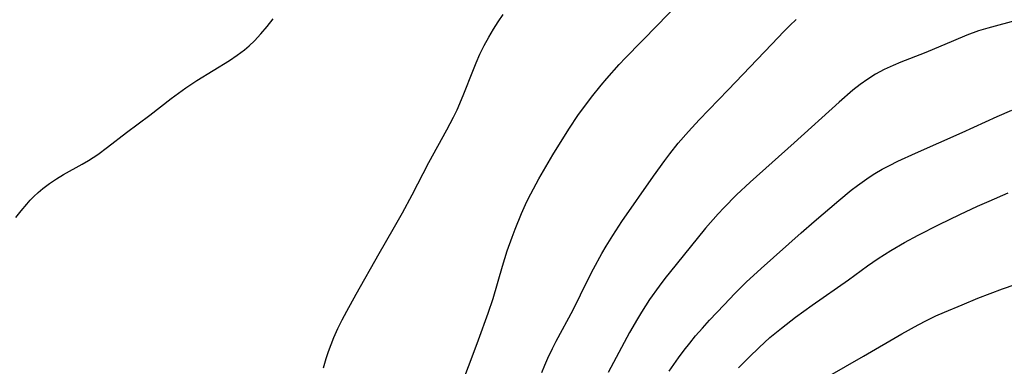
# Model space of a CAD drawing. Header units: metres. Extents: x 1073367 to 1082519, y 1569854 to 1574957.
# Tile 960 of 1056: x 1079375 to 1079564, y 1573752 to 1573818. Entities that reach past the tile are written whole.
import ezdxf

# ---------------------------------------------------------------- set-up
doc = ezdxf.new("R2010")
doc.units = ezdxf.units.M
doc.layers.add('CGG_CurvaNivelLidar_v1', color=253, linetype='Continuous', lineweight=30)

msp = doc.modelspace()

# ---------------------------------------------------------------- linework, layer by layer
at = {"layer": 'CGG_CurvaNivelLidar_v1'}
for p, q in [((1079497.1519, 1573817.281, 77), (1079505.7548, 1573826.2693, 77)), ((1079466.5905, 1573817.8683, 77.5), (1079467.5411, 1573819.2448, 77.5)), ((1079422.2776, 1573816.9841, 78), (1079423.443, 1573818.4606, 78)), ((1079465.6822, 1573816.4669, 77.5), (1079466.5905, 1573817.8683, 77.5)), ((1079491.0039, 1573810.9814, 77), (1079497.1519, 1573817.281, 77)), ((1079521.3459, 1573815.9887, 76.5), (1079522.5253, 1573817.1505, 76.5)), ((1079522.5253, 1573817.1505, 76.5), (1079523.7264, 1573818.2847, 76.5)), ((1079566.3789, 1573818.2818, 76), (1079560.4501, 1573816.656, 76)), ((1079419.8029, 1573814.1981, 78), (1079421.0734, 1573815.5544, 78)), ((1079421.0734, 1573815.5544, 78), (1079422.2776, 1573816.9841, 78)), ((1079464.7492, 1573814.9022, 77.5), (1079465.6822, 1573816.4669, 77.5)), ((1079519.0289, 1573813.6124, 76.5), (1079521.3459, 1573815.9887, 76.5)), ((1079556.4139, 1573815.293, 76), (1079553.8784, 1573814.2364, 76)), ((1079558.6799, 1573816.1115, 76), (1079556.4139, 1573815.293, 76)), ((1079560.4501, 1573816.656, 76), (1079558.6799, 1573816.1115, 76)), ((1079418.8163, 1573813.2697, 78), (1079419.8029, 1573814.1981, 78)), ((1079463.882, 1573813.3023, 77.5), (1079464.7492, 1573814.9022, 77.5)), ((1079510.6944, 1573804.8209, 76.5), (1079519.0289, 1573813.6124, 76.5)), ((1079553.8784, 1573814.2364, 76), (1079549.8127, 1573812.4649, 76)), ((1079416.4946, 1573811.4465, 78), (1079417.8838, 1573812.4846, 78)), ((1079417.8838, 1573812.4846, 78), (1079418.8163, 1573813.2697, 78)), ((1079462.3349, 1573809.9658, 77.5), (1079463.075, 1573811.6494, 77.5)), ((1079463.075, 1573811.6494, 77.5), (1079463.882, 1573813.3023, 77.5)), ((1079548.2594, 1573811.824, 76), (1079543.8122, 1573810.098, 76)), ((1079549.8127, 1573812.4649, 76), (1079548.2594, 1573811.824, 76)), ((1079408.7443, 1573806.5796, 78), (1079415.048, 1573810.475, 78)), ((1079415.048, 1573810.475, 78), (1079416.4946, 1573811.4465, 78)), ((1079461.8399, 1573808.7381, 77.5), (1079462.3349, 1573809.9658, 77.5)), ((1079487.4062, 1573807.0188, 77), (1079489.7606, 1573809.6563, 77)), ((1079489.7606, 1573809.6563, 77), (1079491.0039, 1573810.9814, 77)), ((1079543.8122, 1573810.098, 76), (1079542.316, 1573809.4855, 76)), ((1079459.8745, 1573803.6984, 77.5), (1079461.8399, 1573808.7381, 77.5)), ((1079538.936, 1573807.8167, 76), (1079537.444, 1573806.8863, 76)), ((1079540.599, 1573808.7, 76), (1079538.936, 1573807.8167, 76)), ((1079542.316, 1573809.4855, 76), (1079540.599, 1573808.7, 76)), ((1079406.6756, 1573805.2102, 78), (1079408.7443, 1573806.5796, 78)), ((1079486.2941, 1573805.7089, 77), (1079487.4062, 1573807.0188, 77)), ((1079536.009, 1573805.8628, 76), (1079534.5844, 1573804.7275, 76)), ((1079537.444, 1573806.8863, 76), (1079536.009, 1573805.8628, 76)), ((1079403.8449, 1573803.1479, 78), (1079405.2459, 1573804.197, 78)), ((1079405.2459, 1573804.197, 78), (1079406.6756, 1573805.2102, 78)), ((1079484.4414, 1573803.4103, 77), (1079486.2941, 1573805.7089, 77)), ((1079505.1154, 1573799.0693, 76.5), (1079510.6944, 1573804.8209, 76.5)), ((1079534.5844, 1573804.7275, 76), (1079531.9487, 1573802.4325, 76)), ((1079399.7403, 1573799.9506, 78), (1079403.8449, 1573803.1479, 78)), ((1079458.6748, 1573800.9828, 77.5), (1079459.8745, 1573803.6984, 77.5)), ((1079482.7823, 1573801.1982, 77), (1079484.4414, 1573803.4103, 77)), ((1079531.9487, 1573802.4325, 76), (1079523.3315, 1573794.6316, 76)), ((1079457.9823, 1573799.564, 77.5), (1079458.6748, 1573800.9828, 77.5)), ((1079481.9834, 1573800.0698, 77), (1079482.7823, 1573801.1982, 77)), ((1079562.2275, 1573799.6791, 75.5), (1079565.0737, 1573800.8811, 75.5)), ((1079395.2704, 1573796.6422, 78), (1079399.7403, 1573799.9506, 78)), ((1079456.699, 1573797.1487, 77.5), (1079457.9823, 1573799.564, 77.5)), ((1079480.1407, 1573797.2935, 77), (1079481.9834, 1573800.0698, 77)), ((1079503.0575, 1573796.8327, 76.5), (1079505.1154, 1573799.0693, 76.5)), ((1079555.5741, 1573796.6013, 75.5), (1079562.2275, 1573799.6791, 75.5)), ((1079391.6525, 1573793.7887, 78), (1079395.2704, 1573796.6422, 78)), ((1079453.2382, 1573790.8526, 77.5), (1079456.699, 1573797.1487, 77.5)), ((1079477.0563, 1573792.3119, 77), (1079480.1407, 1573797.2935, 77)), ((1079501.106, 1573794.55, 76.5), (1079503.0575, 1573796.8327, 76.5)), ((1079546.5693, 1573792.675, 75.5), (1079555.5741, 1573796.6013, 75.5)), ((1079499.5058, 1573792.547, 76.5), (1079501.106, 1573794.55, 76.5)), ((1079523.3315, 1573794.6316, 76), (1079514.9108, 1573787.0982, 76)), ((1079389.7961, 1573792.4078, 78), (1079391.6525, 1573793.7887, 78)), ((1079543.2274, 1573791.1374, 75.5), (1079546.5693, 1573792.675, 75.5)), ((1079386.7675, 1573790.518, 78), (1079388.0302, 1573791.2593, 78)), ((1079388.0302, 1573791.2593, 78), (1079389.7961, 1573792.4078, 78)), ((1079450.0601, 1573784.6598, 77.5), (1079453.2382, 1573790.8526, 77.5)), ((1079475.2254, 1573789.2469, 77), (1079477.0563, 1573792.3119, 77)), ((1079496.353, 1573788.2449, 76.5), (1079498.5371, 1573791.2654, 76.5)), ((1079498.5371, 1573791.2654, 76.5), (1079499.5058, 1573792.547, 76.5)), ((1079541.5877, 1573790.3171, 75.5), (1079543.2274, 1573791.1374, 75.5)), ((1079383.229, 1573788.5431, 78), (1079386.7675, 1573790.518, 78)), ((1079474.3376, 1573787.7, 77), (1079475.2254, 1573789.2469, 77)), ((1079538.8164, 1573788.7546, 75.5), (1079540.1867, 1573789.5609, 75.5)), ((1079540.1867, 1573789.5609, 75.5), (1079541.5877, 1573790.3171, 75.5)), ((1079380.5048, 1573786.8249, 78), (1079381.8464, 1573787.7134, 78)), ((1079381.8464, 1573787.7134, 78), (1079383.229, 1573788.5431, 78)), ((1079472.7959, 1573784.8311, 77), (1079474.3376, 1573787.7, 77)), ((1079490.2972, 1573779.5085, 76.5), (1079496.353, 1573788.2449, 76.5)), ((1079514.9108, 1573787.0982, 76), (1079512.2772, 1573784.6325, 76)), ((1079535.4797, 1573786.4584, 75.5), (1079537.6817, 1573788.0248, 75.5)), ((1079537.6817, 1573788.0248, 75.5), (1079538.8164, 1573788.7546, 75.5)), ((1079377.5045, 1573784.3225, 78), (1079378.3448, 1573785.113, 78)), ((1079378.3448, 1573785.113, 78), (1079379.2202, 1573785.8598, 78)), ((1079379.2202, 1573785.8598, 78), (1079380.5048, 1573786.8249, 78)), ((1079531.8769, 1573783.5773, 75.5), (1079534.2641, 1573785.521, 75.5)), ((1079534.2641, 1573785.521, 75.5), (1079535.4797, 1573786.4584, 75.5)), ((1079560.7342, 1573783.4691, 75), (1079564.3876, 1573785.0297, 75)), ((1079376.1416, 1573782.885, 78), (1079376.8119, 1573783.6164, 78)), ((1079376.8119, 1573783.6164, 78), (1079377.5045, 1573784.3225, 78)), ((1079448.2378, 1573781.2324, 77.5), (1079450.0601, 1573784.6598, 77.5)), ((1079471.0266, 1573781.0576, 77), (1079472.0748, 1573783.3724, 77)), ((1079472.0748, 1573783.3724, 77), (1079472.7959, 1573784.8311, 77)), ((1079512.2772, 1573784.6325, 76), (1079509.8296, 1573782.1827, 76)), ((1079527.1614, 1573779.5585, 75.5), (1079531.8769, 1573783.5773, 75.5)), ((1079558.4862, 1573782.4588, 75), (1079560.7342, 1573783.4691, 75)), ((1079374.0423, 1573780.292, 78), (1079375.0675, 1573781.613, 78)), ((1079375.0675, 1573781.613, 78), (1079376.1416, 1573782.885, 78)), ((1079509.8296, 1573782.1827, 76), (1079508.7287, 1573780.9995, 76)), ((1079555.1022, 1573780.8827, 75), (1079558.4862, 1573782.4588, 75)), ((1079446.4304, 1573778.0553, 77.5), (1079448.2378, 1573781.2324, 77.5)), ((1079469.7996, 1573778.0481, 77), (1079471.0266, 1573781.0576, 77)), ((1079488.5647, 1573776.8693, 76.5), (1079490.2972, 1573779.5085, 76.5)), ((1079508.7287, 1573780.9995, 76), (1079506.3299, 1573778.2276, 76)), ((1079524.656, 1573777.3639, 75.5), (1079527.1614, 1573779.5585, 75.5)), ((1079551.1079, 1573778.9399, 75), (1079555.1022, 1573780.8827, 75)), ((1079443.7297, 1573773.4195, 77.5), (1079446.4304, 1573778.0553, 77.5)), ((1079469.2273, 1573776.5264, 77), (1079469.7996, 1573778.0481, 77)), ((1079506.3299, 1573778.2276, 76), (1079500.6854, 1573771.2947, 76)), ((1079547.1228, 1573776.9134, 75), (1079551.1079, 1573778.9399, 75)), ((1079468.3049, 1573773.8757, 77), (1079469.2273, 1573776.5264, 77)), ((1079487.29, 1573774.8151, 76.5), (1079488.5647, 1573776.8693, 76.5)), ((1079516.9889, 1573770.5269, 75.5), (1079524.656, 1573777.3639, 75.5)), ((1079544.46, 1573775.482, 75), (1079547.1228, 1573776.9134, 75)), ((1079467.4047, 1573770.972, 77), (1079468.3049, 1573773.8757, 77)), ((1079486.4615, 1573773.3943, 76.5), (1079487.29, 1573774.8151, 76.5)), ((1079539.4656, 1573772.4471, 75), (1079541.8528, 1573773.9734, 75)), ((1079541.8528, 1573773.9734, 75), (1079544.46, 1573775.482, 75)), ((1079439.3026, 1573765.5769, 77.5), (1079443.7297, 1573773.4195, 77.5)), ((1079484.8604, 1573770.4525, 76.5), (1079486.4615, 1573773.3943, 76.5)), ((1079537.422, 1573771.0087, 75), (1079539.4656, 1573772.4471, 75)), ((1079465.5875, 1573764.7657, 77), (1079467.4047, 1573770.972, 77)), ((1079483.7714, 1573768.3169, 76.5), (1079484.8604, 1573770.4525, 76.5)), ((1079500.6854, 1573771.2947, 76), (1079498.5534, 1573768.5972, 76)), ((1079514.1181, 1573767.8686, 75.5), (1079516.9889, 1573770.5269, 75.5)), ((1079533.7683, 1573768.3526, 75), (1079537.422, 1573771.0087, 75)), ((1079480.9457, 1573762.5793, 76.5), (1079483.7714, 1573768.3169, 76.5)), ((1079498.5534, 1573768.5972, 76), (1079497.4547, 1573767.1452, 76)), ((1079526.7496, 1573763.4822, 75), (1079533.7683, 1573768.3526, 75)), ((1079563.3053, 1573766.5805, 74.5), (1079568.3644, 1573768.3457, 74.5)), ((1079497.4547, 1573767.1452, 76), (1079495.6072, 1573764.5418, 76)), ((1079511.9726, 1573765.7421, 75.5), (1079514.1181, 1573767.8686, 75.5)), ((1079558.5684, 1573764.7969, 74.5), (1079563.3053, 1573766.5805, 74.5)), ((1079437.5219, 1573762.341, 77.5), (1079439.3026, 1573765.5769, 77.5)), ((1079464.6588, 1573761.9176, 77), (1079465.5875, 1573764.7657, 77)), ((1079495.6072, 1573764.5418, 76), (1079494.0465, 1573762.1358, 76)), ((1079509.8738, 1573763.5683, 75.5), (1079511.9726, 1573765.7421, 75.5)), ((1079555.5406, 1573763.5709, 74.5), (1079558.5684, 1573764.7969, 74.5)), ((1079477.71, 1573756.5758, 76.5), (1079480.9457, 1573762.5793, 76.5)), ((1079507.0725, 1573760.5708, 75.5), (1079509.8738, 1573763.5683, 75.5)), ((1079523.5915, 1573761.1575, 75), (1079526.7496, 1573763.4822, 75)), ((1079552.1786, 1573762.1495, 74.5), (1079555.5406, 1573763.5709, 74.5)), ((1079435.8208, 1573758.976, 77.5), (1079436.6494, 1573760.6677, 77.5)), ((1079436.6494, 1573760.6677, 77.5), (1079437.5219, 1573762.341, 77.5)), ((1079462.8231, 1573756.8182, 77), (1079464.6588, 1573761.9176, 77)), ((1079493.2682, 1573760.8587, 76), (1079491.7599, 1573758.223, 76)), ((1079494.0465, 1573762.1358, 76), (1079493.2682, 1573760.8587, 76)), ((1079505.7398, 1573759.0909, 75.5), (1079507.0725, 1573760.5708, 75.5)), ((1079520.9047, 1573759.0796, 75), (1079523.5915, 1573761.1575, 75)), ((1079547.1085, 1573759.7245, 74.5), (1079548.693, 1573760.541, 74.5)), ((1079548.693, 1573760.541, 74.5), (1079550.513, 1573761.4061, 74.5)), ((1079550.513, 1573761.4061, 74.5), (1079552.1786, 1573762.1495, 74.5)), ((1079435.0537, 1573757.2589, 77.5), (1079435.8208, 1573758.976, 77.5)), ((1079504.4374, 1573757.5859, 75.5), (1079505.7398, 1573759.0909, 75.5)), ((1079518.6921, 1573757.2514, 75), (1079520.9047, 1573759.0796, 75)), ((1079543.9904, 1573757.9839, 74.5), (1079547.1085, 1573759.7245, 74.5)), ((1079434.524, 1573755.9358, 77.5), (1079435.0537, 1573757.2589, 77.5)), ((1079461.579, 1573753.5318, 77), (1079462.8231, 1573756.8182, 77)), ((1079491.7599, 1573758.223, 76), (1079487.6593, 1573750.5376, 76)), ((1079503.3054, 1573756.2115, 75.5), (1079504.4374, 1573757.5859, 75.5)), ((1079517.6405, 1573756.3202, 75), (1079518.6921, 1573757.2514, 75)), ((1079536.6419, 1573753.6679, 74.5), (1079543.9904, 1573757.9839, 74.5)), ((1079434.0397, 1573754.5955, 77.5), (1079434.524, 1573755.9358, 77.5)), ((1079476.0992, 1573753.3087, 76.5), (1079476.9891, 1573755.1799, 76.5)), ((1079476.9891, 1573755.1799, 76.5), (1079477.71, 1573756.5758, 76.5)), ((1079501.1406, 1573753.3855, 75.5), (1079502.2062, 1573754.8113, 75.5)), ((1079502.2062, 1573754.8113, 75.5), (1079503.3054, 1573756.2115, 75.5)), ((1079514.6945, 1573753.5152, 75), (1079516.6083, 1573755.3672, 75)), ((1079516.6083, 1573755.3672, 75), (1079517.6405, 1573756.3202, 75)), ((1079433.0946, 1573751.46, 77.5), (1079433.6002, 1573753.2396, 77.5)), ((1079433.6002, 1573753.2396, 77.5), (1079434.0397, 1573754.5955, 77.5)), ((1079460.1402, 1573749.8523, 77), (1079461.579, 1573753.5318, 77)), ((1079475.5056, 1573751.9442, 76.5), (1079476.0992, 1573753.3087, 76.5)), ((1079499.3497, 1573750.802, 75.5), (1079501.1406, 1573753.3855, 75.5)), ((1079512.6569, 1573751.4239, 75), (1079514.6945, 1573753.5152, 75)), ((1079526.7179, 1573747.9585, 74.5), (1079536.6419, 1573753.6679, 74.5)), ((1079474.9453, 1573750.565, 76.5), (1079475.5056, 1573751.9442, 76.5))]:
    msp.add_line(p, q, dxfattribs=at)

doc.saveas('drawing.dxf')
